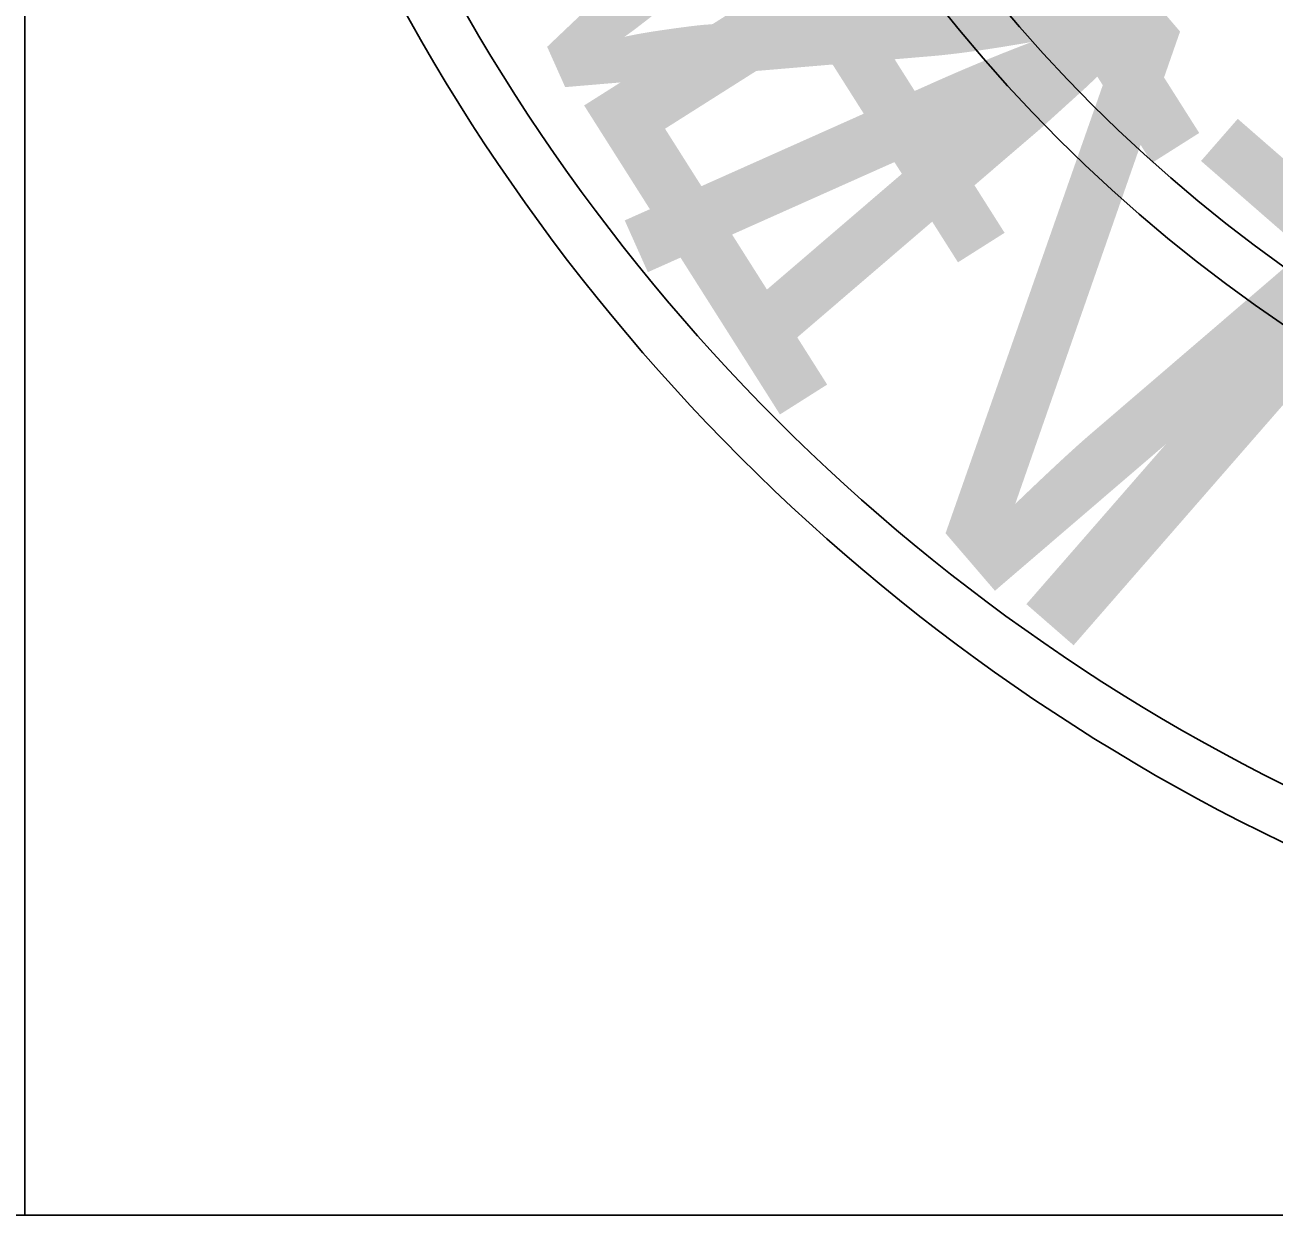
# Model space of a CAD drawing. Extents: x 2193008 to 2198143, y 1236112 to 1237864.
# Drawn here: x 2195038.488 to 2195041.382, y 1237123.036 to 1237125.795 of the extents above; entities that cross this region are included whole.
import ezdxf

# ---------------------------------------------------------------- set-up
doc = ezdxf.new("R2010")
doc.units = 0
doc.layers.add('great seal', color=7, linetype='Continuous')
doc.layers.add('SHT-BNDRY', color=7, linetype='Continuous')

msp = doc.modelspace()

# ---------------------------------------------------------------- linework, layer by layer
at = {"layer": 'great seal'}
for radius in [4.5988, 4.5988, 4.5988, 4.4778, 4.4778, 4.4778, 3.5557, 3.5557, 3.5557, 3.4444, 3.4444, 3.4444]:
    msp.add_circle((2195043.3971, 1237128.0451), radius, dxfattribs=at)
at = {"layer": 'SHT-BNDRY'}
msp.add_line((2195038.4877, 1237123.0362), (2195038.4877, 1237133.0462), dxfattribs=at)
msp.add_lwpolyline([(2194870.3633, 1237123.0362), (2195192.8633, 1237123.0362), (2195192.8633, 1237333.0362), (2194870.3633, 1237333.0362)], close=True, dxfattribs=at)

# ---------------------------------------------------------------- texts
at = {"layer": 'great seal'}
for s, rotation, p in [('M', 294.0655, (2195039.4521, 1237126.2951)), ('M', 294.0655, (2195039.4521, 1237126.2951)), ('M', 294.0655, (2195039.4521, 1237126.2951)), ('E', 302.3539, (2195039.7149, 1237125.7171)), ('E', 302.3539, (2195039.7149, 1237125.7171)), ('E', 302.3539, (2195039.7149, 1237125.7171)), ('N', 310.6423, (2195040.0828, 1237125.2441)), ('N', 310.6423, (2195040.0828, 1237125.2441)), ('N', 310.6423, (2195040.0828, 1237125.2441)), ('T', 318.9307, (2195040.5032, 1237124.7186)), ('T', 318.9307, (2195040.5032, 1237124.7186)), ('T', 318.9307, (2195040.5032, 1237124.7186))]:
    msp.add_text(s, height=1.1701, rotation=rotation, dxfattribs=at).set_placement(p)

doc.saveas('drawing.dxf')
